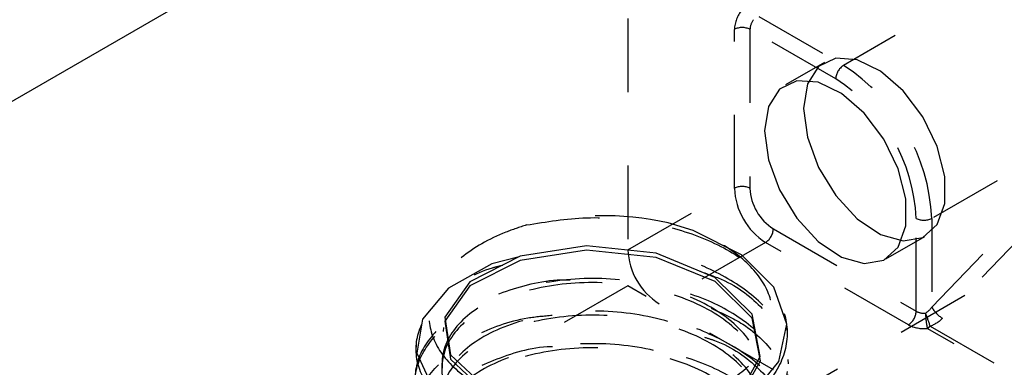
# Model space of a CAD drawing. Header units: inches. Extents: x 1907 to 2452, y -210 to -54.
# Tile 445 of 656: x 2004.317 to 2005.657, y -204.119 to -203.646. Entities that reach past the tile are written whole.
import ezdxf

# ---------------------------------------------------------------- set-up
doc = ezdxf.new("R2010")
doc.units = ezdxf.units.IN
doc.header["$LTSCALE"] = 0.5
doc.header["$MEASUREMENT"] = 0
doc.linetypes.add('HIDDEN', pattern=[0.225, 0.15, -0.075])
doc.layers.add('SID-M-H', color=4, linetype='HIDDEN')
doc.layers.add('SID-M-S', color=105, linetype='Continuous')

msp = doc.modelspace()

# ---------------------------------------------------------------- linework, layer by layer
at = {"layer": 'SID-M-H'}
for p, q in [((2005.14466, -202.24478), (2005.14466, -204.00851)), ((2002.74529, -205.67126), (2006.74789, -203.36061)), ((2006.02807, -203.36786), (2005.43811, -203.70844)), ((2005.32275, -203.64184), (2005.43811, -203.70844)), ((2005.28962, -203.87584), (2005.28962, -203.65945)), ((2005.4275, -203.72681), (2005.31083, -203.65945)), ((2005.31083, -203.65945), (2005.31083, -203.87584)), ((2005.41214, -203.70428), (2005.35911, -203.7349)), ((2005.42763, -203.6987), (2005.4042, -203.71008)), ((2005.45679, -203.70076), (2005.42763, -203.6987)), ((2005.48852, -203.71605), (2005.45679, -203.70076)), ((2005.4042, -203.71008), (2005.38905, -203.73367)), ((2005.51939, -203.74289), (2005.48852, -203.71605)), ((2005.3746, -203.72932), (2005.35117, -203.7407)), ((2005.40376, -203.73138), (2005.3746, -203.72932)), ((2005.38905, -203.73367), (2005.3838, -203.76691)), ((2005.43549, -203.74666), (2005.40376, -203.73138)), ((2005.35117, -203.7407), (2005.33601, -203.76429)), ((2005.46636, -203.77351), (2005.43549, -203.74666)), ((2005.54605, -203.7784), (2005.51939, -203.74289)), ((2005.33601, -203.76429), (2005.33077, -203.79753)), ((2005.3838, -203.76691), (2005.38905, -203.80621)), ((2005.49302, -203.80901), (2005.46636, -203.77351)), ((2005.55832, -204.03738), (2005.82039, -203.76535)), ((2005.82039, -203.76535), (2005.55832, -203.91664)), ((2005.56561, -203.8187), (2005.54605, -203.7784)), ((2005.83493, -203.78058), (2005.57285, -204.05261)), ((2005.33077, -203.79753), (2005.33601, -203.83683)), ((2005.38905, -203.80621), (2005.4042, -203.8473)), ((2005.51258, -203.84932), (2005.49302, -203.80901)), ((2005.57595, -203.85945), (2005.56561, -203.8187)), ((2005.33601, -203.83683), (2005.35117, -203.87791)), ((2005.4042, -203.8473), (2005.42763, -203.88573)), ((2005.52292, -203.89007), (2005.51258, -203.84932)), ((2005.57595, -203.89622), (2005.57595, -203.85945)), ((2005.14466, -203.95952), (2005.28962, -203.87584)), ((2005.35117, -203.87791), (2005.3746, -203.91634)), ((2005.42763, -203.88573), (2005.45679, -203.91733)), ((2005.52292, -203.92684), (2005.52292, -203.89007)), ((2005.56561, -203.92503), (2005.57595, -203.89622)), ((2005.23373, -203.93309), (2005.19953, -203.92269)), ((2005.3746, -203.91634), (2005.40376, -203.94795)), ((2005.45679, -203.91733), (2005.48852, -203.93869)), ((2005.5371, -204.04321), (2005.5371, -203.91664)), ((2005.55832, -203.91664), (2005.55832, -204.03738)), ((2005.29922, -203.96643), (2005.23373, -203.93309)), ((2005.34265, -203.93095), (2005.5371, -204.04321)), ((2005.51258, -203.95565), (2005.52292, -203.92684)), ((2005.54605, -203.94276), (2005.56561, -203.92503)), ((2005.33204, -203.94932), (2005.18709, -204.033)), ((2005.5265, -204.06158), (2005.33204, -203.94932)), ((2005.40376, -203.94795), (2005.43549, -203.96931)), ((2005.48852, -203.93869), (2005.51939, -203.94748)), ((2005.4959, -203.97185), (2005.54893, -203.94123)), ((2005.51939, -203.94748), (2005.54605, -203.94276)), ((2005.08845, -203.95981), (2004.99805, -203.97387)), ((2005.08847, -203.95426), (2004.99816, -203.96831)), ((2005.18299, -203.96982), (2005.08845, -203.95981)), ((2005.18292, -203.96427), (2005.08847, -203.95426)), ((2005.2632, -203.99704), (2005.18292, -203.96427)), ((2005.49302, -203.97338), (2005.51258, -203.95565)), ((2004.99805, -203.97387), (2004.92929, -204.00865)), ((2004.99816, -203.96831), (2004.92947, -204.00306)), ((2004.9966, -203.9691), (2004.9593, -203.97876)), ((2005.26336, -204.00262), (2005.18299, -203.96982)), ((2005.3433, -204.01055), (2005.29922, -203.96643)), ((2005.43549, -203.96931), (2005.46636, -203.9781)), ((2005.46636, -203.9781), (2005.49302, -203.97338)), ((2004.9593, -203.97876), (2004.90035, -204.01168)), ((2004.92947, -204.00306), (2004.89567, -204.05112)), ((2005.31376, -204.04687), (2005.2632, -203.99704)), ((2005.31396, -204.0525), (2005.26336, -204.00262)), ((2004.90035, -204.01168), (2004.86504, -204.05387)), ((2004.92929, -204.00865), (2004.89546, -204.05677)), ((2005.14466, -204.00851), (2004.97296, -204.10763)), ((2006.03562, -204.52285), (2005.14466, -204.00851)), ((2005.36096, -204.06077), (2005.3433, -204.01055)), ((2004.86504, -204.05387), (2004.85734, -204.10027)), ((2004.89546, -204.05677), (2004.90305, -204.10826)), ((2004.89567, -204.05112), (2004.90326, -204.10256)), ((2005.32475, -204.10474), (2005.31376, -204.04687)), ((2005.32496, -204.11043), (2005.31396, -204.0525)), ((2004.89355, -204.06515), (2004.89334, -204.07082)), ((2005.3502, -204.11169), (2005.36096, -204.06077)), ((2005.36132, -204.06921), (2005.36111, -204.06355)), ((2005.93523, -204.28764), (2005.5521, -204.06647)), ((2005.55603, -204.06332), (2005.93916, -204.2845)), ((2004.85663, -204.08649), (2004.85641, -204.09217)), ((2004.85734, -204.10027), (2004.8781, -204.14537)), ((2004.89182, -204.11065), (2004.89161, -204.11631)), ((2004.90305, -204.10826), (2004.95058, -204.15255)), ((2004.90326, -204.10256), (2004.95073, -204.1468)), ((2005.29399, -204.16008), (2005.32475, -204.10474)), ((2005.29418, -204.16581), (2005.32496, -204.11043)), ((2005.3122, -204.15783), (2005.3502, -204.11169)), ((2005.36305, -204.11451), (2005.36283, -204.10882))]:
    msp.add_line(p, q, dxfattribs=at)
for centre, radius, start, end in [((2005.33536, -203.66151), 0.04578, 141.34017, 177.43238), ((2005.3337, -203.66048), 0.02289, 141.34017, 177.43238), ((2005.30022, -203.67993), 0.02306, 62.60967, 117.39033), ((2005.45053, -203.72786), 0.02305, 122.60548, 177.39452), ((2005.29733, -203.92852), 0.26126, 2.60548, 57.39452), ((2005.29915, -203.92747), 0.2382, 2.60548, 57.39452), ((2005.30022, -203.89631), 0.02306, 62.60967, 117.39033), ((2005.38173, -203.87165), 0.09221, 182.60548, 237.39452), ((2005.37992, -203.87269), 0.06916, 182.60548, 237.39452), ((2005.10945, -204.33546), 0.42249, 77.68846, 104.0862), ((2005.54771, -203.89617), 0.02306, 242.60967, 297.39033), ((2005.31962, -203.9299), 0.02305, 302.60548, 357.39452), ((2005.23677, -203.95533), 0.09221, 182.60548, 237.39452), ((2005.51408, -204.04216), 0.02305, 302.60548, 357.39452), ((2005.54755, -204.02325), 0.02252, 242.37756, 276.01215), ((2005.59236, -204.01944), 0.03848, 207.789, 239.54248), ((2005.35555, -204.1229), 0.20914, 16.5507, 21.67662), ((2005.64973, -204.04565), 0.09982, 180.00043, 192.03579), ((2005.54738, -204.02167), 0.04504, 242.37756, 276.01215), ((2005.54285, -204.05086), 0.01814, 300.65714, 316.60219)]:
    msp.add_arc(centre, radius, start, end, dxfattribs=at)
for centre, major_axis, ratio, start_param, end_param in [((2005.54771, -204.03126), (0.01132, 0.01543), 0.6376763, 4.1438272, 4.7824106), ((2005.55164, -204.04037), (0.02792, 0.01529), 0.7171952, 4.485062, 5.1236454)]:
    msp.add_ellipse(centre, major_axis=major_axis, ratio=ratio, start_param=start_param, end_param=end_param, dxfattribs=at)
for points, knots in [([(2005.00662, -203.92567), (2005.03359, -203.92127), (2005.08752, -203.91245), (2005.17403, -203.91996), (2005.25246, -203.94255), (2005.31503, -203.97931), (2005.35436, -204.02604), (2005.36609, -204.07782), (2005.34885, -204.12908), (2005.30456, -204.1743), (2005.23822, -204.20866), (2005.15727, -204.22854), (2005.07086, -204.23196), (2004.98872, -204.21881), (2004.92013, -204.19084), (2004.87281, -204.15143), (2004.85223, -204.10541), (2004.86032, -204.05782), (2004.89772, -204.01591), (2004.9391, -203.98875), (2004.96965, -203.98145), (2004.97446, -203.9803)], [0, 0, 0, 0, 0.0548263, 0.109652, 0.1645028, 0.2193737, 0.2742648, 0.3291761, 0.3841074, 0.4390588, 0.4940303, 0.5490216, 0.6040329, 0.6590644, 0.7141161, 0.769188, 0.8242802, 0.8793926, 0.9345253, 0.9896783, 1, 1, 1, 1]), ([(2005.22122, -204.16451), (2005.24178, -204.1569), (2005.28289, -204.1417), (2005.32432, -204.10539), (2005.34483, -204.06333), (2005.34027, -204.0183), (2005.31, -203.97586), (2005.26074, -203.94229), (2005.2184, -203.92873), (2005.19953, -203.92269)], [0, 0, 0, 0, 0.1397718, 0.2794442, 0.423451, 0.5708792, 0.7217433, 0.8760443, 1, 1, 1, 1]), ([(2005.00662, -203.92567), (2004.99709, -203.92881), (2004.96298, -203.94003), (2004.91475, -203.96816), (2004.87826, -204.01211), (2004.86997, -204.05969), (2004.88956, -204.10517), (2004.93375, -204.14307), (2004.99286, -204.16912), (2005.03796, -204.17598), (2005.05835, -204.17907)], [0, 0, 0, 0, 0.0568443, 0.2035981, 0.3469096, 0.4873417, 0.6248984, 0.7595714, 0.8913524, 1, 1, 1, 1]), ([(2005.06591, -204.00073), (2005.06361, -204.00069), (2005.03273, -204.00016), (2004.97678, -204.01472), (2004.91021, -204.04356), (2004.86641, -204.08502), (2004.85001, -204.13191), (2004.86292, -204.17926), (2004.90363, -204.22128), (2004.96754, -204.25299), (2005.04741, -204.27054), (2005.13422, -204.27169), (2005.21814, -204.25603), (2005.28972, -204.22508), (2005.34087, -204.18207), (2005.36584, -204.13156), (2005.36178, -204.07911), (2005.32938, -204.0299), (2005.27254, -203.99161), (2005.22036, -203.96942), (2005.18872, -203.96524), (2005.18365, -203.96456)], [0, 0, 0, 0, 0.0047043, 0.0629775, 0.1212294, 0.1794601, 0.2376695, 0.2958577, 0.3540249, 0.4121709, 0.4702958, 0.5283996, 0.5864823, 0.644544, 0.7025846, 0.7606042, 0.8186026, 0.87658, 0.9345362, 0.9894957, 1, 1, 1, 1]), ([(2005.24278, -203.9887), (2005.25441, -203.99278), (2005.29104, -204.00564), (2005.33402, -204.0415), (2005.36409, -204.09049), (2005.36461, -204.14324), (2005.33654, -204.19311), (2005.28275, -204.23499), (2005.20937, -204.26437), (2005.12464, -204.2782), (2005.03812, -204.2752), (2004.95957, -204.25596), (2004.89784, -204.22291), (2004.85998, -204.18009), (2004.85005, -204.13242), (2004.87001, -204.08619), (2004.9098, -204.04899), (2004.94925, -204.03433), (2004.9652, -204.0284)], [0, 0, 0, 0, 0.0306488, 0.0965254, 0.1624261, 0.2283506, 0.294299, 0.3602713, 0.4262673, 0.4922872, 0.5583313, 0.6243994, 0.6904917, 0.7566081, 0.8227487, 0.8889135, 0.9551024, 1, 1, 1, 1]), ([(2005.26251, -204.23338), (2005.27745, -204.22388), (2005.31514, -204.19993), (2005.33428, -204.1462), (2005.31685, -204.08713), (2005.25804, -204.03746), (2005.17085, -204.00697), (2005.07172, -204.00071), (2004.9801, -204.01928), (2004.91324, -204.05858), (2004.88567, -204.10969), (2004.89557, -204.15879), (2004.92935, -204.18158), (2004.94303, -204.1908)], [0, 0, 0, 0, 0.0636933, 0.1606486, 0.25755, 0.3543974, 0.4511908, 0.5479303, 0.6446158, 0.7412473, 0.8378249, 0.9343484, 1, 1, 1, 1]), ([(2005.24313, -204.24178), (2005.26554, -204.22797), (2005.31114, -204.19989), (2005.33448, -204.14069), (2005.31654, -204.08147), (2005.25793, -204.0319), (2005.17077, -204.00142), (2005.07176, -203.99517), (2004.98019, -204.01373), (2004.91355, -204.05294), (2004.88545, -204.10416), (2004.89854, -204.15828), (2004.93944, -204.18496), (2004.95978, -204.19823)], [0, 0, 0, 0, 0.0884634, 0.1799372, 0.2713601, 0.362732, 0.4540528, 0.5453229, 0.6365419, 0.7277099, 0.818827, 0.909893, 1, 1, 1, 1]), ([(2005.04163, -204.04895), (2005.03048, -204.0499), (2004.99099, -204.05325), (2004.93319, -204.07565), (2004.87899, -204.11246), (2004.85129, -204.15831), (2004.85262, -204.20647), (2004.88297, -204.25156), (2004.93884, -204.28813), (2005.01393, -204.31181), (2005.09973, -204.31964), (2005.18655, -204.31049), (2005.26459, -204.28512), (2005.32503, -204.24613), (2005.36107, -204.19766), (2005.36864, -204.14495), (2005.34701, -204.09347), (2005.29819, -204.04962), (2005.23873, -204.01949), (2005.19434, -204.01157), (2005.1778, -204.00862)], [0, 0, 0, 0, 0.0232369, 0.0822659, 0.1412734, 0.2002595, 0.2592242, 0.3181676, 0.3770896, 0.4359904, 0.49487, 0.5537283, 0.6125654, 0.6713813, 0.730176, 0.7889495, 0.8477017, 0.9064328, 0.9651426, 1, 1, 1, 1]), ([(2005.25788, -204.03908), (2005.27295, -204.04585), (2005.31142, -204.06312), (2005.35015, -204.10449), (2005.36956, -204.15579), (2005.35891, -204.20848), (2005.32028, -204.2562), (2005.25776, -204.29403), (2005.17846, -204.31791), (2005.0913, -204.32543), (2005.00611, -204.316), (2004.93251, -204.29096), (2004.87877, -204.25335), (2004.8511, -204.20781), (2004.8522, -204.15934), (2004.88359, -204.11513), (2004.92249, -204.08525), (2004.95359, -204.07612), (2004.9596, -204.07435)], [0, 0, 0, 0, 0.0431865, 0.110221, 0.1772797, 0.2443624, 0.3114692, 0.3786, 0.4457552, 0.5129347, 0.5801386, 0.6473669, 0.7146197, 0.7818968, 0.8491984, 0.9165243, 0.9838746, 1, 1, 1, 1]), ([(2005.1839, -204.30791), (2005.20868, -204.30076), (2005.2635, -204.28496), (2005.31777, -204.23611), (2005.33671, -204.17662), (2005.31112, -204.11741), (2005.24664, -204.07012), (2005.1556, -204.04307), (2005.05572, -204.04089), (2004.96628, -204.06337), (2004.90476, -204.10539), (2004.88245, -204.15872), (2004.90573, -204.21027), (2004.94797, -204.24555), (2004.98453, -204.25374), (2004.99163, -204.25533)], [0, 0, 0, 0, 0.06856399, 0.15165978, 0.23470979, 0.31771381, 0.40067187, 0.48358406, 0.56645026, 0.64927067, 0.73204515, 0.81477362, 0.89745623, 0.98009286, 1, 1, 1, 1]), ([(2005.04188, -204.09135), (2005.04137, -204.09137), (2005.01206, -204.09224), (2004.95935, -204.10922), (2004.89592, -204.14101), (2004.85718, -204.18483), (2004.84678, -204.23293), (2004.86608, -204.28028), (2004.91281, -204.32108), (2004.98171, -204.3505), (2005.06496, -204.36493), (2005.15315, -204.36248), (2005.23634, -204.34318), (2005.30512, -204.30892), (2005.35173, -204.26333), (2005.37095, -204.21125), (2005.36058, -204.15843), (2005.32195, -204.11005), (2005.25897, -204.07314), (2005.20153, -204.05237), (2005.16718, -204.04985), (2005.16158, -204.04944)], [0, 0, 0, 0, 0.00103399, 0.05930063, 0.11754628, 0.17577082, 0.23397429, 0.29215676, 0.35031827, 0.40845886, 0.46657858, 0.52467744, 0.58275548, 0.64081271, 0.69884914, 0.75686477, 0.81485962, 0.87283368, 0.93078695, 0.98871942, 1, 1, 1, 1]), ([(2005.26161, -204.28286), (2005.28044, -204.26945), (2005.32084, -204.24068), (2005.33635, -204.1819), (2005.31148, -204.12313), (2005.24673, -204.07566), (2005.15566, -204.04861), (2005.05564, -204.04644), (2004.96623, -204.06889), (2004.90421, -204.11121), (2004.88352, -204.16363), (2004.89812, -204.21049), (2004.93178, -204.23044), (2004.94368, -204.23749)], [0, 0, 0, 0, 0.0840201, 0.1801941, 0.276315, 0.3723826, 0.4683972, 0.5643587, 0.6602671, 0.7561224, 0.8519244, 0.9476734, 1, 1, 1, 1]), ([(2005.24898, -204.07847), (2005.2536, -204.0799), (2005.28423, -204.08933), (2005.32564, -204.12059), (2005.36307, -204.16823), (2005.37061, -204.22158), (2005.34902, -204.27322), (2005.30027, -204.31806), (2005.22996, -204.35118), (2005.14599, -204.36914), (2005.05781, -204.37017), (2004.97539, -204.35443), (2004.908, -204.32394), (2004.86333, -204.28244), (2004.84621, -204.23475), (2004.85937, -204.18703), (2004.89528, -204.14657), (2004.93472, -204.12919), (2004.95169, -204.12171)], [0, 0, 0, 0, 0.0118654, 0.0786693, 0.1454971, 0.2123486, 0.279224, 0.3461234, 0.4130469, 0.4799945, 0.5469663, 0.6139622, 0.6809824, 0.7480267, 0.8150951, 0.8821877, 0.9493044, 1, 1, 1, 1]), ([(2005.01855, -204.1412), (2005.00903, -204.14244), (2004.97132, -204.14738), (2004.91741, -204.17211), (2004.86751, -204.21153), (2004.84559, -204.25908), (2004.8533, -204.30773), (2004.88995, -204.35206), (2004.95133, -204.38671), (2005.03051, -204.40753), (2005.11853, -204.41188), (2005.20544, -204.39902), (2005.28144, -204.37013), (2005.33794, -204.32822), (2005.3686, -204.27774), (2005.36993, -204.22417), (2005.3419, -204.17308), (2005.2874, -204.13075), (2005.22146, -204.10214), (2005.17317, -204.09578), (2005.1536, -204.09321)], [0, 0, 0, 0, 0.0199036, 0.0788217, 0.1377189, 0.196595, 0.2554499, 0.3142836, 0.3730962, 0.4318878, 0.4906583, 0.5494079, 0.6081366, 0.6668443, 0.7255311, 0.784197, 0.842842, 0.9014662, 0.9600694, 1, 1, 1, 1]), ([(2005.20721, -204.3469), (2005.2283, -204.33965), (2005.27852, -204.32237), (2005.32518, -204.27255), (2005.33737, -204.21209), (2005.30471, -204.15361), (2005.23442, -204.10877), (2005.13996, -204.08534), (2005.03966, -204.08729), (2004.95302, -204.11355), (2004.8965, -204.15855), (2004.88204, -204.2123), (2004.90715, -204.26315), (2004.95121, -204.28488), (2004.9712, -204.29473)], [0, 0, 0, 0, 0.0628062, 0.1495685, 0.236283, 0.3229501, 0.4095697, 0.4961415, 0.5826659, 0.6691426, 0.7555718, 0.8419534, 0.9282874, 1, 1, 1, 1]), ([(2005.27557, -204.31992), (2005.29214, -204.30629), (2005.32856, -204.27632), (2005.33687, -204.21734), (2005.30509, -204.15932), (2005.23449, -204.1143), (2005.14001, -204.09088), (2005.03958, -204.09284), (2004.9529, -204.11911), (2004.89616, -204.16422), (2004.8823, -204.21778), (2004.90283, -204.26403), (2004.93887, -204.28251), (2004.95134, -204.28891)], [0, 0, 0, 0, 0.0807274, 0.1774226, 0.2740648, 0.370654, 0.4671901, 0.5636734, 0.6601035, 0.7564807, 0.8528049, 0.9490761, 1, 1, 1, 1])]:
    msp.add_open_spline(points, degree=3, knots=knots, dxfattribs=at)
at = {"layer": 'SID-M-S'}
msp.add_line((2006.03562, -202.75912), (2003.53246, -204.20416), dxfattribs=at)

doc.saveas('drawing.dxf')
